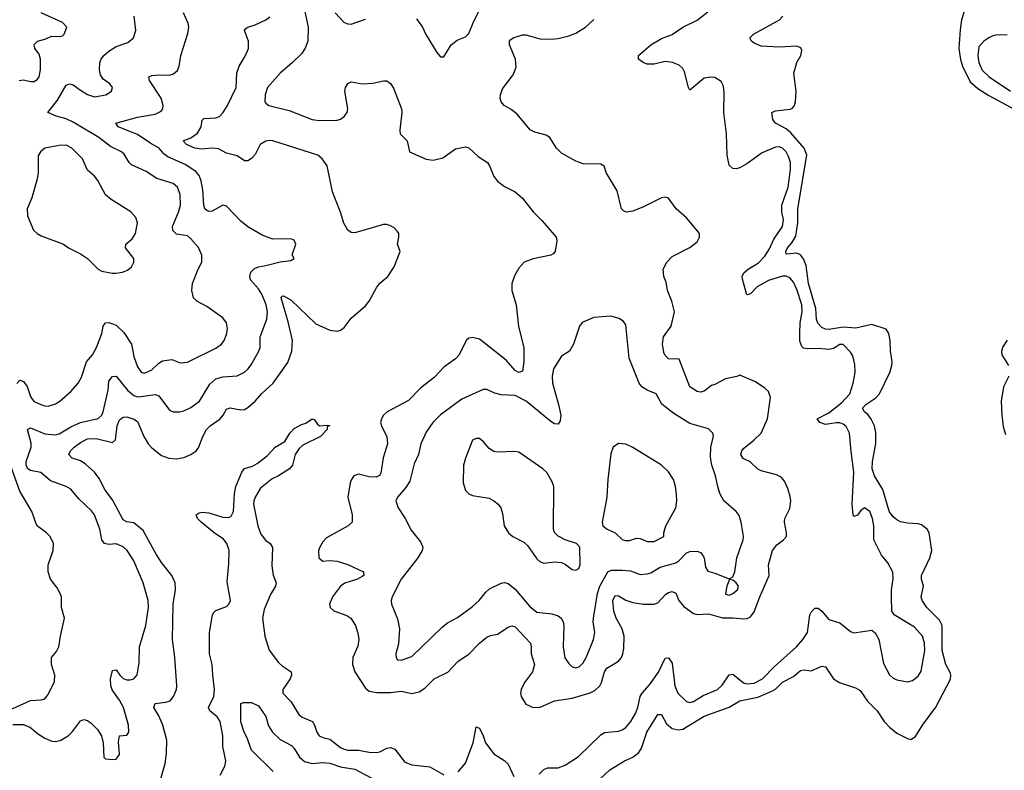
# Model space of a CAD drawing. Header units: inches. Extents: x 1682530 to 1839546, y 640742 to 791647.
# Tile 871 of 923: x 1802029 to 1807554, y 751276 to 755491. Entities that reach past the tile are written whole.
import ezdxf

# ---------------------------------------------------------------- set-up
doc = ezdxf.new("R2010")
doc.units = ezdxf.units.IN
doc.header["$MEASUREMENT"] = 0
doc.layers.add('B8705', color=7, linetype='Continuous')

msp = doc.modelspace()

# ---------------------------------------------------------------- linework, layer by layer
at = {"layer": 'B8705', "color": 5}
for points, elevation in [([(1807572.8, 755827.2), (1807506.5, 755790), (1807474.5, 755765.5), (1807381.9, 755658.1), (1807359.1, 755620.9), (1807341, 755579), (1807314.3, 755490), (1807305.4, 755434.6), (1807299.1, 755330), (1807307.8, 755267.8), (1807319.1, 755230), (1807362.7, 755142.7), (1807405.4, 755105.4), (1807466.1, 755066.1), (1807660.8, 754960.8)], 560), ([(1803621.1, 755570), (1803648, 755450), (1803646, 755370), (1803630.5, 755330.5), (1803610, 755299.6), (1803560.9, 755250), (1803490.2, 755190), (1803419, 755110), (1803405.8, 755070), (1803405.3, 755030), (1803410, 755022.4), (1803427.7, 755010), (1803540.6, 754980.6), (1803670, 754930.2), (1803710, 754925.5), (1803810, 754926.3), (1803830, 754933.1), (1803850, 754947.2), (1803866.9, 754970), (1803871, 754990), (1803853.7, 755090), (1803857.4, 755110), (1803870, 755132.4), (1803890, 755141.3), (1803950, 755131.8), (1804010, 755134.6), (1804070, 755148.5), (1804090, 755148.2), (1804110, 755133.4), (1804127, 755107), (1804171.7, 754990), (1804174.3, 754970), (1804162.3, 754870), (1804164.2, 754850), (1804203.6, 754810), (1804215.6, 754750), (1804310, 754708.4), (1804350, 754702.4), (1804403.9, 754716.1), (1804474.2, 754765.8), (1804530, 754777.3), (1804550, 754771.7), (1804602.6, 754722.6), (1804653.4, 754690), (1804667.3, 754667.3), (1804690, 754610.5), (1804710, 754583.8), (1804750, 754554), (1804810, 754524.9), (1804850, 754488.4), (1804910, 754412.7), (1804961.5, 754361.5), (1805039.3, 754270), (1805043.1, 754250), (1805034.4, 754190), (1805023.2, 754176.8), (1805010, 754169), (1804910, 754147.7), (1804860.5, 754130), (1804830, 754095.1), (1804806.3, 754053.7), (1804790.3, 754010), (1804791.5, 753970), (1804814.9, 753890), (1804827.6, 753767.6), (1804858.7, 753650), (1804858.4, 753570), (1804850, 753517.2), (1804830.2, 753509.8), (1804810, 753521), (1804759.3, 753579.3), (1804610, 753696.8), (1804570, 753706), (1804550, 753702), (1804534.6, 753690), (1804494.9, 753610), (1804473.9, 753586.1), (1804410, 753540.4), (1804356.7, 753483.3), (1804277.8, 753422.2), (1804210, 753352.9), (1804090.4, 753290), (1804070.3, 753270), (1804058.9, 753250), (1804054.6, 753230), (1804058.9, 753210), (1804088.7, 753148.7), (1804093.8, 753110), (1804069.6, 753030.4), (1804055, 752945), (1804047.5, 752932.5), (1804030, 752923.2), (1803990, 752924.2), (1803930, 752938.7), (1803904.9, 752930), (1803890.3, 752910), (1803884.4, 752890), (1803870.3, 752810), (1803895.5, 752710), (1803894.9, 752670), (1803872.7, 752650), (1803750, 752582), (1803730, 752559.6), (1803713.8, 752530), (1803706.2, 752510), (1803708.1, 752470), (1803730, 752450.3), (1803770, 752454.2), (1803810, 752450.2), (1803870, 752431.6), (1803958, 752390), (1803959.5, 752370), (1803950, 752363.9), (1803924.9, 752350), (1803853.4, 752326.6), (1803830, 752310.8), (1803784.4, 752250), (1803767.4, 752210), (1803770.4, 752190), (1803792.3, 752172.3), (1803865.4, 752145.4), (1803887.4, 752130), (1803913.4, 752090), (1803927, 752047), (1803932.7, 752010), (1803925.8, 751974.2), (1803897.8, 751910), (1803896.9, 751870), (1803910.3, 751830), (1803970, 751737.1), (1803990, 751721.1), (1804033.1, 751713.1), (1804110, 751713.9), (1804170, 751720.4), (1804230, 751707.7), (1804270, 751716.2), (1804302, 751738), (1804355.1, 751790), (1804431.9, 751828.1), (1804489.9, 751890.1), (1804550, 751929.1), (1804610, 751991.1), (1804650, 752024.9), (1804670, 752034.3), (1804710, 752040.9), (1804770, 752080.8), (1804790, 752086.9), (1804810, 752082.8), (1804895.6, 751990), (1804899.8, 751970), (1804898.3, 751930), (1804918.6, 751870), (1804906, 751830), (1804861.6, 751770), (1804842.5, 751730), (1804839.3, 751710), (1804843.2, 751690), (1804870, 751648.1), (1804910, 751629.3), (1804950, 751631.1), (1805030, 751666.4), (1805130, 751681.3), (1805230, 751710.8), (1805256.1, 751723.9), (1805284.2, 751750), (1805294.5, 751770), (1805310.4, 751829.6), (1805324.2, 751850), (1805388.3, 751890), (1805405.3, 751910), (1805414.2, 751930), (1805419.5, 751960.5), (1805421.7, 752030), (1805409.3, 752070), (1805375.3, 752130), (1805363.1, 752170), (1805357.1, 752230), (1805370, 752257.1), (1805390, 752255.6), (1805430, 752232.1), (1805470, 752219.3), (1805529.8, 752210.2), (1805590, 752209.2), (1805610, 752216.9), (1805654.7, 752265.3), (1805670, 752275.2), (1805690, 752280.2), (1805710, 752270.3), (1805727.3, 752230), (1805755.4, 752195.4), (1805810, 752157.4), (1805830, 752150.7), (1805894.1, 752154.1), (1805971.8, 752131.8), (1806032.8, 752132.8), (1806092.4, 752127.6), (1806110.7, 752129.3), (1806130, 752138), (1806150, 752166), (1806181.2, 752250), (1806234.2, 752370), (1806231.1, 752430), (1806253.2, 752510), (1806277.2, 752542.8), (1806314, 752570), (1806330.9, 752590), (1806331.7, 752610), (1806320.3, 752670), (1806321.7, 752690), (1806350, 752746.8), (1806355.1, 752790), (1806353.1, 752813.1), (1806339.3, 752859.3), (1806319.7, 752899.7), (1806301.7, 752921.7), (1806275.2, 752935.2), (1806190, 752957.2), (1806170, 752966.4), (1806128.6, 753008.6), (1806087.9, 753027.9), (1806076.2, 753050), (1806080.2, 753070), (1806090, 753082.8), (1806148.3, 753130), (1806188.6, 753170), (1806225, 753250), (1806242.8, 753370), (1806230, 753403.6), (1806210, 753423), (1806158, 753458), (1806070, 753495.1), (1806052.8, 753487.2), (1805990, 753474), (1805930, 753442.3), (1805910, 753436.4), (1805870, 753405.8), (1805850, 753398.8), (1805830, 753402.8), (1805788.7, 753430), (1805730, 753584.5), (1805670, 753587.4), (1805650, 753605.1), (1805643, 753623), (1805636.7, 753670), (1805642.3, 753710), (1805684.9, 753770), (1805702.5, 753850), (1805687.7, 753910), (1805664.2, 753970), (1805656.6, 754016.6), (1805643, 754050), (1805638.9, 754090), (1805659.7, 754130), (1805690, 754161.7), (1805788.9, 754211.1), (1805830, 754244.6), (1805843.8, 754270), (1805843.8, 754290), (1805838.1, 754298.1), (1805770, 754378.2), (1805712, 754430), (1805669.7, 754489.8), (1805650, 754494), (1805630, 754490.9), (1805530, 754439.8), (1805470, 754416.1), (1805431.2, 754411.2), (1805417.4, 754417.4), (1805406.6, 754430), (1805380.8, 754530), (1805321.6, 754630), (1805309.4, 754669.4), (1805290, 754679.3), (1805190, 754682.4), (1805150, 754697.6), (1805070, 754741.6), (1805040.9, 754770), (1805004, 754830), (1804982.9, 754842.9), (1804918.9, 754858.9), (1804892.8, 754872.8), (1804820.3, 754960.3), (1804786.9, 754986.9), (1804747.8, 755010), (1804731.3, 755030), (1804726, 755050), (1804726.3, 755070), (1804737.5, 755102.5), (1804798.1, 755181.9), (1804815.3, 755224.7), (1804810.7, 755270), (1804777.2, 755350), (1804776.9, 755370), (1804782.6, 755377.4), (1804798, 755390), (1804850, 755405.6), (1804870, 755406.5), (1804950, 755384.2), (1805010, 755381.2), (1805050, 755385.2), (1805110, 755399.7), (1805150, 755415.5), (1805204.7, 755450), (1805250, 755492.4)], 620), ([(1801990, 751533.1), (1802050, 751533.8), (1802090, 751516.3), (1802130, 751482.2), (1802170, 751457.1), (1802210, 751439.3), (1802230, 751437.8), (1802256.2, 751443.8), (1802301.1, 751470), (1802325.9, 751494.1), (1802370, 751554), (1802390, 751562.4), (1802410, 751556.4), (1802430, 751541.6), (1802465.4, 751505.4), (1802488.2, 751470), (1802498.4, 751430), (1802501, 751350), (1802510, 751341), (1802550, 751336.3), (1802570, 751339.1), (1802590, 751366), (1802584, 751436), (1802589.3, 751470), (1802630, 751473.4), (1802641.6, 751490), (1802639.2, 751530), (1802611.7, 751630), (1802590, 751669.6), (1802548.5, 751728.5), (1802541.2, 751750), (1802539.3, 751790), (1802550, 751837.3), (1802560.7, 751839.3), (1802570, 751840.5), (1802590.3, 751810), (1802610, 751791.4), (1802630, 751784.3), (1802650, 751784.1), (1802669.4, 751790), (1802687.6, 751812.4), (1802700.6, 751879.4), (1802702.2, 751970), (1802737.6, 752090), (1802752.4, 752190), (1802749.8, 752230), (1802721.4, 752330), (1802670, 752453.3), (1802633.3, 752510), (1802610, 752530.8), (1802570, 752548.5), (1802530, 752544.7), (1802505.6, 752550), (1802490.8, 752570.8), (1802478.4, 752630), (1802448.9, 752710), (1802432.9, 752732.9), (1802361.1, 752801.1), (1802315.8, 752855.8), (1802290, 752869.7), (1802201.4, 752901.4), (1802148.2, 752948.2), (1802090, 752959.6), (1802075, 752970), (1802064.8, 752990), (1802065.6, 753010), (1802094.3, 753090), (1802093.2, 753113.2), (1802073.3, 753190), (1802090, 753200.2), (1802170, 753165.7), (1802230, 753160.6), (1802250, 753165.5), (1802315.6, 753204.4), (1802370, 753228.7), (1802470, 753251.3), (1802489.9, 753270.1), (1802498.1, 753290), (1802526.6, 753410), (1802530, 753460.7), (1802550, 753487.4), (1802570, 753488.8), (1802634.8, 753410), (1802670, 753380.1), (1802690, 753374.3), (1802710, 753374.5), (1802790, 753386.2), (1802810, 753378.2), (1802870, 753298.4), (1802890, 753288.7), (1802928.7, 753288.7), (1802950, 753294), (1802990, 753314.4), (1803037.4, 753350), (1803095.7, 753444.3), (1803130, 753474.2), (1803170, 753485.8), (1803250, 753491.4), (1803290, 753511.5), (1803310, 753528.9), (1803327.2, 753552.8), (1803371.7, 753630), (1803377.7, 753650), (1803379.5, 753710), (1803416.2, 753810), (1803419.9, 753850), (1803412.3, 753890), (1803388.6, 753950), (1803370, 753979.5), (1803323.7, 754030), (1803320.2, 754050), (1803326.4, 754073.6), (1803346.4, 754093.6), (1803370, 754103.9), (1803409.8, 754110.2), (1803490, 754132.2), (1803550, 754138.8), (1803568.7, 754150), (1803557.2, 754170), (1803578, 754230), (1803570, 754252.7), (1803550, 754260.9), (1803450, 754259.5), (1803390, 754280.5), (1803310, 754328.7), (1803270, 754358.9), (1803190, 754444.4), (1803170, 754449.8), (1803110, 754416.4), (1803090, 754413.7), (1803079.6, 754419.6), (1803068.6, 754428.6), (1803061.8, 754450), (1803056.6, 754536.6), (1803047.2, 754587.2), (1803035.8, 754615.8), (1803018.3, 754638.3), (1802957.9, 754677.9), (1802861.3, 754721.3), (1802838.8, 754738.8), (1802810, 754771.4), (1802770, 754791.5), (1802690, 754846.1), (1802581.6, 754890), (1802569.6, 754910), (1802690, 754943.9), (1802790, 754960.5), (1802822.9, 754977.1), (1802832, 754990), (1802833.6, 755010), (1802824, 755050), (1802758, 755150), (1802754, 755170), (1802770, 755178.5), (1802810, 755182.4), (1802870, 755179.5), (1802892.3, 755187.7), (1802914, 755206), (1802924.2, 755230), (1802932.6, 755290), (1802972.9, 755412.9), (1802978.5, 755450), (1802974.2, 755470), (1802948.1, 755530)], 640), ([(1802012.6, 753447.4), (1802030, 753467.6), (1802050, 753459.6), (1802071.7, 753431.7), (1802090, 753375.5), (1802100, 753360), (1802110, 753348.1), (1802147.7, 753330), (1802170, 753322.2), (1802190, 753321.6), (1802230, 753334), (1802255.4, 753350), (1802317.1, 753402.9), (1802357.4, 753450), (1802375.3, 753484.7), (1802403.8, 753570), (1802438, 753610), (1802460.7, 753650), (1802489.7, 753729.7), (1802498.5, 753770), (1802511.1, 753788.9), (1802530, 753790.2), (1802570, 753776.5), (1802613.8, 753733.8), (1802656.3, 753670), (1802670, 753600.7), (1802690, 753541.6), (1802710, 753511.8), (1802730, 753506.5), (1802770, 753524.2), (1802810, 753562.8), (1802830, 753575), (1802882.9, 753582.9), (1802930, 753564.4), (1802970, 753567.6), (1803130, 753647.2), (1803161.7, 753670), (1803177.2, 753690), (1803190, 753722.8), (1803194.7, 753754.8), (1803189.7, 753789.7), (1803170, 753816.2), (1803080, 753880.1), (1803022.9, 753910), (1803004.4, 753930), (1802994.7, 753970), (1802999.2, 754010), (1803029.8, 754090.2), (1803051.8, 754130), (1803051.9, 754168.1), (1803032.5, 754212.5), (1802990, 754261.3), (1802970, 754277.4), (1802910, 754286.6), (1802887.9, 754308), (1802887.1, 754330), (1802921, 754410), (1802931.2, 754450), (1802930.5, 754510), (1802915.2, 754550), (1802890, 754570.5), (1802799.2, 754599.3), (1802739.2, 754639.2), (1802656.5, 754676.5), (1802642.7, 754690), (1802615.8, 754735.8), (1802600.5, 754750), (1802538.4, 754778.4), (1802473.6, 754830), (1802330, 754915.3), (1802290, 754934.2), (1802233.3, 754950), (1802188, 754970), (1802241.3, 755038.7), (1802290, 755123.1), (1802308.2, 755131.8), (1802330, 755125.8), (1802370, 755094.7), (1802410, 755071.3), (1802450, 755058.2), (1802513.2, 755070), (1802543.7, 755090), (1802549.4, 755110), (1802534.5, 755130), (1802498, 755158), (1802482.4, 755182.4), (1802476.4, 755210), (1802479.8, 755250), (1802487.1, 755270), (1802501.8, 755290), (1802530, 755314.5), (1802570, 755340.2), (1802636.6, 755363.4), (1802667.6, 755390), (1802681.1, 755430), (1802672.2, 755510)], 660), ([(1802026.6, 755150), (1802050, 755152.6), (1802090, 755143.6), (1802110, 755144.2), (1802130, 755158), (1802138.7, 755170), (1802146, 755210), (1802146, 755270), (1802138, 755298), (1802114, 755330), (1802110, 755351), (1802130, 755370.8), (1802170, 755381), (1802210, 755398), (1802250, 755396), (1802270, 755401), (1802279, 755410), (1802294, 755450), (1802270, 755475.3), (1802149, 755530)], 680), ([(1803800.3, 755530), (1803850, 755475.8), (1803870, 755467), (1803890, 755465.7), (1803970, 755494.3)], 640), ([(1804255.6, 755495.6), (1804288.7, 755450), (1804308.3, 755408.3), (1804370, 755307.3), (1804390, 755282.8), (1804410, 755282.8), (1804450, 755350.7), (1804483.9, 755376.1), (1804530, 755394), (1804550, 755414), (1804576.8, 755483.2), (1804611.1, 755548.9)], 640), ([(1804944.5, 751255.5), (1804970, 751281.3), (1804990, 751289.4), (1805050, 751290.9), (1805090, 751305.3), (1805165.2, 751354.8), (1805290, 751475.4), (1805310, 751488.6), (1805390, 751496.3), (1805410, 751503.2), (1805430, 751517.2), (1805458.3, 751550), (1805484.1, 751595.9), (1805497.1, 751630), (1805511.1, 751690), (1805521.5, 751710), (1805563, 751757), (1805613.4, 751826.6), (1805650, 751905.3), (1805670, 751907.4), (1805690, 751878), (1805705.4, 751750), (1805721.7, 751710), (1805770, 751663.1), (1805790, 751656.4), (1805810, 751662), (1805863.6, 751696.4), (1805944, 751730), (1805970, 751754.3), (1806010, 751812.3), (1806030, 751815.5), (1806090, 751767.7), (1806110, 751762.1), (1806150, 751765.8), (1806196.8, 751790), (1806261.9, 751858.1), (1806388.3, 751970), (1806422.5, 752010), (1806449, 752050), (1806462.3, 752150), (1806470, 752165.3), (1806490, 752186), (1806510, 752186), (1806530, 752170.3), (1806570, 752122.6), (1806630, 752104.4), (1806690, 752055.5), (1806710, 752048.2), (1806810, 752063.8), (1806830, 752048.2), (1806850.2, 752010.2), (1806875.7, 751875.7), (1806910, 751812.7), (1806930, 751794.6), (1806950, 751784.4), (1807010, 751773.8), (1807038.6, 751781.4), (1807070, 751805.3), (1807086.3, 751833.7), (1807108.2, 751950), (1807105, 751990), (1807094.1, 752030), (1807050, 752079.8), (1806936.2, 752150), (1806923.5, 752170), (1806920.3, 752250), (1806921.2, 752290), (1806930.8, 752350.8), (1806928.1, 752388.1), (1806900.5, 752440.5), (1806864.5, 752484.5), (1806822.3, 752570), (1806821.4, 752650), (1806813.6, 752690), (1806798.4, 752730), (1806770, 752749.8), (1806747.1, 752732.9), (1806730, 752708.5), (1806710, 752702.4), (1806705.6, 752710), (1806699.6, 752770), (1806709, 752950), (1806693.6, 753066.4), (1806685.8, 753170), (1806666.5, 753206.5), (1806650, 753220.2), (1806630, 753227.2), (1806610, 753226.9), (1806550, 753217.9), (1806518.2, 753230), (1806504.5, 753250), (1806570, 753284.1), (1806639.7, 753340.3), (1806687.3, 753390), (1806705.8, 753450), (1806717, 753510), (1806714.9, 753554.9), (1806703.3, 753603.3), (1806690, 753624.7), (1806650, 753667.3), (1806630, 753667.8), (1806594.7, 753645.3), (1806570, 753639.5), (1806510, 753644.4), (1806450, 753642.1), (1806427.5, 753647.6), (1806416.9, 753656.9), (1806406.6, 753686.6), (1806405.6, 753730), (1806408.8, 753788.8), (1806418.7, 753850), (1806416.9, 753890), (1806390, 753976.8), (1806370, 754016.4), (1806350, 754042), (1806330, 754051.6), (1806310, 754051.4), (1806230, 754026.6), (1806168, 753991.9), (1806130, 753951.2), (1806110, 753947), (1806085.7, 754034.3), (1806082, 754050), (1806092.8, 754070), (1806116.5, 754090), (1806174.6, 754125.4), (1806210, 754163.5), (1806235.6, 754204.4), (1806261.3, 754258.7), (1806308.7, 754330), (1806315.6, 754370), (1806305, 754410), (1806304.9, 754450), (1806341.5, 754550), (1806354.7, 754650), (1806354.3, 754690), (1806343.5, 754723.5), (1806329.1, 754749.1), (1806310, 754769.1), (1806290, 754776.6), (1806270, 754775.9), (1806195.7, 754744.3), (1806110, 754682.2), (1806070, 754658.9), (1806050, 754652.9), (1806030, 754655.1), (1806010, 754675.1), (1805999.6, 754730), (1805994.7, 754850), (1805980.2, 754970), (1805982.2, 755082.2), (1805977.6, 755117.6), (1805964.7, 755144.7), (1805930, 755165.6), (1805907.8, 755167.8), (1805870, 755162), (1805790, 755095.1), (1805782, 755110), (1805758.5, 755198.5), (1805750, 755216.4), (1805730, 755235.9), (1805692.3, 755250), (1805650, 755255.4), (1805590, 755242), (1805550, 755241.4), (1805527.1, 755250), (1805500.4, 755270), (1805500.8, 755290), (1805570, 755349.3), (1805630, 755385.2), (1805690, 755408.1), (1805750.6, 755449.4), (1805830, 755489.1), (1805890, 755535.5)], 580), ([(1805288.9, 751231.1), (1805340.3, 751279.7), (1805422, 751330), (1805470, 751351.1), (1805503.3, 751376.7), (1805519, 751401), (1805548.8, 751490), (1805610, 751590.3), (1805630, 751590.3), (1805658.1, 751538.1), (1805690, 751511), (1805723.1, 751503.1), (1805750, 751507.3), (1805870, 751580.5), (1806010, 751630.1), (1806070, 751667.4), (1806170, 751687.6), (1806250, 751720.5), (1806270, 751731.6), (1806310, 751771.9), (1806370, 751803.2), (1806410, 751836.6), (1806430, 751840.9), (1806470, 751834.5), (1806530, 751862), (1806550, 751858), (1806594.6, 751790), (1806628.8, 751770), (1806719.1, 751739.1), (1806744.9, 751724.9), (1806785.4, 751665.4), (1806840.2, 751610), (1806879.7, 751550), (1806910, 751518), (1806950, 751485.4), (1807010, 751455.6), (1807030, 751450.3), (1807054.6, 751465.4), (1807094.5, 751530), (1807170, 751630.3), (1807252.1, 751787.9), (1807254.5, 751810), (1807250, 751825.4), (1807224.9, 751870), (1807204.4, 751950), (1807204.9, 752090), (1807190, 752119.1), (1807118.4, 752190), (1807092.5, 752230), (1807086.7, 752250), (1807099.9, 752310), (1807089.1, 752350), (1807089.2, 752370), (1807135.6, 752470), (1807146.7, 752510), (1807131.3, 752610), (1807121.2, 752630), (1807090, 752655), (1807070, 752661), (1807010, 752664.5), (1806972, 752672), (1806950, 752682.8), (1806930, 752700.3), (1806910, 752728.5), (1806901.7, 752750), (1806872.8, 752852.8), (1806826.3, 752930), (1806812.4, 752970), (1806813.7, 753010), (1806833, 753110), (1806832.7, 753172.7), (1806824.6, 753210), (1806807.3, 753247.3), (1806790, 753272.6), (1806769.6, 753290), (1806757.7, 753310), (1806776, 753330), (1806833, 753367), (1806853.6, 753390), (1806911.2, 753510), (1806923, 753550), (1806924.2, 753570), (1806915.6, 753630), (1806914, 753690), (1806905.1, 753730), (1806890, 753753.3), (1806810, 753778.7), (1806721.2, 753758.8), (1806650, 753763.7), (1806570, 753750.7), (1806550, 753752.9), (1806530, 753763.1), (1806508, 753788), (1806499.9, 753810), (1806496.3, 753870), (1806455.9, 754010), (1806441.1, 754110), (1806427.9, 754147.9), (1806410, 754170.9), (1806390, 754180.7), (1806330, 754175.3), (1806327.7, 754190), (1806336.9, 754210), (1806362, 754238), (1806384.5, 754275.5), (1806395.2, 754350), (1806395.8, 754430), (1806445.2, 754730), (1806429.9, 754770), (1806356.4, 754856.4), (1806330, 754878.7), (1806269.5, 754910), (1806254.5, 754930), (1806249.2, 754970), (1806270, 754979.3), (1806351.3, 754988.7), (1806364.8, 754995.2), (1806376, 755010), (1806382.9, 755030), (1806385.1, 755090), (1806372.7, 755190), (1806389.3, 755250), (1806412.7, 755290), (1806418, 755318), (1806412.5, 755332.5), (1806390, 755342.7), (1806290, 755337.4), (1806190, 755342.6), (1806150, 755358.7), (1806136.2, 755370), (1806125.2, 755390), (1806146.6, 755410), (1806292, 755490), (1806311.8, 755510)], 560), ([(1802815.4, 751210), (1802845.6, 751314.4), (1802853.4, 751373.4), (1802854.9, 751445.1), (1802832.7, 751530), (1802810, 751582), (1802781.5, 751630), (1802789.2, 751650.8), (1802850, 751658.6), (1802872.9, 751667.1), (1802892.9, 751690), (1802909, 751730), (1802911.1, 751751.1), (1802899.5, 751910), (1802887.4, 752010), (1802890.5, 752209.5), (1802904.1, 752290), (1802901.1, 752330), (1802883.8, 752370), (1802824.1, 752444.1), (1802794.4, 752490), (1802722.1, 752622.1), (1802670, 752666.6), (1802630, 752672.5), (1802610, 752682.6), (1802550, 752794.2), (1802509.5, 752849.5), (1802474.7, 752914.7), (1802449.9, 752950), (1802397.5, 752997.5), (1802370, 753014.8), (1802324.2, 753030), (1802305.8, 753050), (1802315.2, 753070), (1802334.1, 753090), (1802370, 753117.1), (1802410, 753138.5), (1802459.2, 753139.2), (1802550, 753116.5), (1802567.2, 753132.8), (1802577.1, 753210), (1802590, 753245.2), (1802610, 753259.7), (1802630, 753260.7), (1802670, 753248.1), (1802690, 753234.9), (1802726.8, 753150), (1802750, 753110.4), (1802770, 753086.7), (1802824.1, 753044.1), (1802866, 753030), (1802910, 753025.2), (1802950, 753033), (1802990, 753050.2), (1803019.1, 753070), (1803032.9, 753087.1), (1803056.2, 753150), (1803077.8, 753190), (1803097.2, 753210), (1803154.3, 753250), (1803171.3, 753270), (1803190, 753304.9), (1803210, 753312.6), (1803270, 753299.7), (1803290, 753302.7), (1803310, 753312.9), (1803350, 753349.2), (1803387.3, 753392.7), (1803451.6, 753450), (1803532.9, 753567.1), (1803556, 753630), (1803559.1, 753690), (1803535.3, 753795.3), (1803496.9, 753930), (1803501, 753939), (1803510, 753941.5), (1803550, 753917.3), (1803690, 753782.7), (1803770, 753747.2), (1803810, 753741.5), (1803830, 753747.6), (1803850, 753762.3), (1803890, 753815.3), (1803970, 753884), (1803990, 753910.3), (1804032.8, 753990), (1804050, 754011.2), (1804094.3, 754050), (1804130, 754104), (1804164, 754190), (1804149.7, 754230), (1804156.9, 754270), (1804156.9, 754290), (1804150, 754302), (1804130, 754321.6), (1804110, 754333), (1804090, 754340.5), (1804070, 754341.1), (1803910, 754293.6), (1803890, 754296.2), (1803870, 754309.3), (1803848.2, 754348.2), (1803829.6, 754409.6), (1803784.7, 754524.7), (1803754.2, 754670), (1803727.1, 754710), (1803702.2, 754730), (1803450, 754810.5), (1803430, 754812.3), (1803410, 754809), (1803379.1, 754790), (1803350, 754734), (1803330, 754711.8), (1803310, 754699.5), (1803290, 754699.5), (1803250, 754727.3), (1803190, 754742), (1803145.1, 754765.1), (1803110, 754769.8), (1803050, 754764.6), (1803012.3, 754770), (1802965.6, 754790), (1802947, 754810), (1802990, 754827), (1803026.7, 754853.3), (1803046.9, 754890), (1803052.9, 754927.1), (1803063.1, 754936.9), (1803130, 754940.7), (1803150, 754948), (1803170, 754968.5), (1803194.3, 755005.7), (1803243.4, 755110), (1803248.5, 755191.5), (1803260.3, 755230), (1803294.2, 755285.8), (1803312.2, 755330), (1803313.2, 755370), (1803291.3, 755430), (1803297.7, 755442.3), (1803309.2, 755450), (1803350, 755462), (1803410, 755490.2), (1803432.5, 755507.5)], 620), ([(1807570, 755405.1), (1807514.6, 755405.4), (1807490, 755400.7), (1807466, 755390), (1807438, 755370), (1807410, 755338), (1807404.9, 755290), (1807410.4, 755250), (1807430, 755207.2), (1807468.8, 755170), (1807588.8, 755090)], 580), ([(1807570, 753692.1), (1807545.6, 753654.4), (1807537.7, 753630), (1807539, 753610), (1807577.8, 753550)], 560), ([(1807578.2, 753490), (1807550.1, 753430), (1807535.5, 753350), (1807539.1, 753270), (1807547.7, 753207.7), (1807561.2, 753161.2)], 560), ([(1803153.5, 751250), (1803180.3, 751299.7), (1803186.3, 751330), (1803169.8, 751410), (1803168.2, 751470), (1803153.4, 751550), (1803137.3, 751577.3), (1803095.8, 751610), (1803089.2, 751630), (1803118, 751690), (1803123.1, 751730), (1803112.2, 751810), (1803109.5, 751870), (1803095.1, 751930), (1803094, 752050), (1803111, 752149), (1803118.2, 752161.8), (1803130, 752174.4), (1803190, 752196.5), (1803203.5, 752210), (1803212.6, 752230), (1803193.8, 752333.8), (1803202.9, 752437.2), (1803204.1, 752510), (1803191.1, 752550), (1803173.7, 752573.7), (1803120.3, 752610), (1803047, 752670), (1803027.3, 752690), (1803019.3, 752710), (1803037.2, 752722.8), (1803053.3, 752726.7), (1803090, 752722.2), (1803170, 752697.5), (1803203.3, 752696.7), (1803216.8, 752703.2), (1803229.8, 752730.2), (1803234.5, 752830), (1803241.6, 752870), (1803276, 752950), (1803290, 752971.6), (1803335.4, 752984.6), (1803361.1, 752998.9), (1803417.6, 753042.4), (1803463.5, 753090), (1803516.5, 753123.5), (1803545.3, 753170), (1803570, 753195.4), (1803610, 753217.6), (1803634.7, 753225.3), (1803670, 753250.7), (1803683.6, 753243.6), (1803699.6, 753219.6), (1803711.3, 753211.3), (1803755.3, 753215.3), (1803770, 753212), (1803755.3, 753204.7), (1803754.4, 753190), (1803717.1, 753150), (1803618.6, 753101.4), (1803597.2, 753082.8), (1803575.4, 753050), (1803560.9, 752990), (1803543.7, 752970), (1803481.3, 752930), (1803446.2, 752913.8), (1803380.2, 752859.8), (1803350.1, 752809.9), (1803342.5, 752790), (1803341.4, 752770), (1803366.3, 752650), (1803383.2, 752603.2), (1803410, 752566), (1803434.6, 752550), (1803447.8, 752527.8), (1803444.6, 752424.6), (1803452, 752372), (1803468.2, 752330), (1803465.4, 752310), (1803437.1, 752262.9), (1803400.8, 752179.2), (1803391.6, 752130), (1803403.9, 752030), (1803430, 751950.3), (1803481.8, 751881.8), (1803502.6, 751862.6), (1803552.8, 751830), (1803554.7, 751810), (1803547.3, 751790), (1803505.3, 751730), (1803504.9, 751710), (1803550, 751662.6), (1803594.9, 751590), (1803615, 751575), (1803671.8, 751550), (1803684.1, 751530), (1803696.3, 751490), (1803709.5, 751469.5), (1803730, 751459.8), (1803770, 751451.3), (1803830, 751405), (1803850, 751394.5), (1803870, 751389.6), (1803929.5, 751389.5), (1803990, 751377.8), (1804030, 751376), (1804050, 751379.7), (1804090, 751401.5), (1804110, 751405.4), (1804134.4, 751394.4), (1804190, 751321.7), (1804230, 751307.4), (1804330, 751296.5), (1804410, 751250.3)], 580), ([(1801910, 751587.1), (1802090, 751668.6), (1802150, 751671.8), (1802170, 751678.4), (1802190, 751702), (1802224.6, 751775.4), (1802227.2, 751810), (1802208, 751870), (1802208.2, 751910), (1802236.6, 751943.4), (1802249.6, 751970), (1802258.3, 752030), (1802281.3, 752130), (1802264.2, 752190), (1802263.7, 752250), (1802257, 752270), (1802240.1, 752300.1), (1802202, 752350), (1802189.5, 752390.5), (1802189.5, 752430), (1802218, 752510), (1802218.7, 752550), (1802199.6, 752590), (1802180.7, 752610), (1802130, 752647.6), (1802121.1, 752661.1), (1802096.8, 752730), (1802030, 752844.2), (1801970.4, 753010)], 660), ([(1803450.9, 751270), (1803329.2, 751389.2), (1803303.2, 751463.2), (1803288.2, 751490), (1803270, 751549), (1803270, 751651.3), (1803283.2, 751656.8), (1803330, 751657.3), (1803370, 751638.8), (1803410, 751578.8), (1803425.8, 751525.8), (1803448.4, 751490), (1803490.1, 751450.1), (1803555, 751415), (1803570, 751399.5), (1803598.8, 751350), (1803626.6, 751326.6), (1803670, 751315.1), (1803730, 751319.8), (1803770, 751317), (1803830, 751296.8), (1803910, 751282.3), (1804030, 751218.8)], 560), ([(1804490, 751268), (1804530, 751317.3), (1804573.2, 751430), (1804590, 751520.5), (1804610, 751513.4), (1804630, 751470.4), (1804642.5, 751430), (1804690, 751368.3), (1804751.5, 751330), (1804770.6, 751310.6), (1804800.9, 751240.9)], 580)]:
    msp.add_lwpolyline(points, dxfattribs=dict(at, elevation=elevation))
for points, elevation in [([(1802290, 754786), (1802250, 754784.2), (1802170.5, 754769.5), (1802146, 754750), (1802133.7, 754726.3), (1802132.4, 754630), (1802124.9, 754590), (1802097.6, 754490), (1802070.4, 754430), (1802073, 754390), (1802107.7, 754310), (1802127.3, 754290), (1802150, 754277.6), (1802276, 754230), (1802302.8, 754210), (1802370, 754176.4), (1802409.3, 754149.3), (1802470, 754090.4), (1802490, 754079.5), (1802547.5, 754067.5), (1802570, 754068.7), (1802606.2, 754073.8), (1802634.5, 754085.5), (1802656.1, 754103.9), (1802669.5, 754130), (1802669.6, 754150), (1802622.9, 754210), (1802625.6, 754230), (1802659.9, 754260.1), (1802678.5, 754290), (1802689.7, 754350), (1802681, 754381), (1802652.4, 754412.4), (1802541.7, 754481.7), (1802510, 754508), (1802467.9, 754587.9), (1802450, 754611.6), (1802410, 754647), (1802381.3, 754710), (1802322, 754770)], 680), ([(1805345.6, 753825.6), (1805250, 753819.5), (1805184.7, 753790), (1805170.5, 753769.5), (1805136.3, 753670), (1805113.4, 753630), (1805070, 753602.7), (1805024.6, 753530), (1805016.9, 753490), (1805018, 753450), (1805053.2, 753330), (1805065.7, 753270), (1805061.7, 753238.3), (1805050, 753220.9), (1805030, 753221.6), (1805010, 753234.7), (1804870.9, 753350), (1804810, 753380.3), (1804730, 753384.7), (1804694.3, 753394.3), (1804650, 753414.3), (1804630, 753414), (1804510, 753360.8), (1804390, 753272.9), (1804347.9, 753230), (1804310, 753175.6), (1804279.5, 753110), (1804266.7, 753050), (1804242.2, 752997.8), (1804219.2, 752900.8), (1804195.8, 752864.3), (1804148.2, 752810), (1804139.3, 752790), (1804152.7, 752750), (1804192.2, 752690), (1804225.3, 752625.2), (1804278.9, 752558.9), (1804291.7, 752530), (1804287.8, 752510), (1804263.2, 752470), (1804170.2, 752350), (1804119.5, 752250), (1804114, 752230), (1804115.8, 752210), (1804150, 752126.8), (1804160.8, 752070), (1804154, 751986), (1804140.5, 751930), (1804140.7, 751910), (1804150, 751896), (1804170, 751894), (1804230, 751914.9), (1804399.2, 752080.8), (1804430, 752103.9), (1804486, 752134), (1804570, 752196.5), (1804606.6, 752230), (1804643.8, 752276.2), (1804665, 752295), (1804730, 752327.9), (1804750, 752330.3), (1804770, 752324.7), (1804810, 752293.2), (1804890, 752199), (1804930, 752163.6), (1805014.5, 752154.5), (1805050, 752144.2), (1805066.7, 752130), (1805078.3, 752110), (1805082, 752090), (1805078.8, 751970), (1805088.6, 751908.6), (1805110, 751875.5), (1805130, 751857.1), (1805150, 751852.2), (1805170, 751858.7), (1805190, 751880.3), (1805210, 751914.4), (1805248.7, 752010), (1805256.4, 752050), (1805247.4, 752110), (1805248.6, 752130), (1805270.5, 752270), (1805284.3, 752310), (1805330, 752390.2), (1805350, 752399.4), (1805410, 752399.8), (1805455.6, 752395.6), (1805510, 752376.2), (1805550, 752379.3), (1805570, 752385.8), (1805622.7, 752417.3), (1805710, 752440.6), (1805727.3, 752452.7), (1805770, 752497.3), (1805790, 752505.2), (1805830, 752507.4), (1805850, 752498.7), (1805863, 752483), (1805869.2, 752469.2), (1805876.7, 752416.7), (1805890, 752394), (1805930, 752384), (1806010, 752351), (1806030, 752362), (1806040.9, 752390), (1806052.6, 752470), (1806088, 752570), (1806089.6, 752590.4), (1806076.9, 752670), (1806066.3, 752706.3), (1806049.4, 752730), (1805979.5, 752790), (1805958.4, 752830), (1805945.6, 752870), (1805932.6, 752930), (1805913.3, 752990), (1805906, 753034), (1805907.2, 753092.8), (1805922.7, 753150), (1805919, 753170), (1805893.3, 753193.3), (1805790, 753224.2), (1805699.2, 753279.2), (1805631.4, 753331.4), (1805600.7, 753390), (1805550, 753410.8), (1805519.1, 753430), (1805505.1, 753450), (1805448.2, 753590), (1805430, 753778), (1805416.5, 753796.5), (1805392.9, 753812.9)], 640), ([(1804610, 753139.3), (1804590, 753139.3), (1804570.5, 753129.5), (1804530.2, 753029.8), (1804518.9, 752990), (1804517.6, 752890), (1804530, 752846.8), (1804548.7, 752828.7), (1804570, 752819.3), (1804664.2, 752804.2), (1804690.3, 752790.3), (1804714, 752770), (1804728, 752750), (1804738.3, 752718.3), (1804748.4, 752650), (1804772.4, 752610), (1804797.1, 752590), (1804858, 752558), (1804877.8, 752537.8), (1804930, 752463.8), (1804950, 752446.4), (1804970, 752439.5), (1805030, 752447.4), (1805070, 752443.1), (1805092.3, 752432.3), (1805130, 752403.6), (1805150, 752400.3), (1805167, 752410), (1805174.2, 752430), (1805171.5, 752530), (1805153.2, 752550), (1805089.8, 752569.8), (1805050, 752591.5), (1805030.9, 752610.9), (1805025.1, 752630), (1805025.4, 752870), (1805016.6, 752896.6), (1804987.8, 752947.8), (1804965.2, 752970), (1804830, 753062.9), (1804806, 753066), (1804710, 753062.3), (1804690, 753066.9), (1804663.3, 753083.3), (1804630, 753122.7)], 660), ([(1805388.5, 753111.5), (1805358.8, 753090), (1805346.2, 753053.8), (1805328.7, 752910), (1805324.4, 752810), (1805297.3, 752670), (1805301, 752650), (1805324.7, 752630), (1805370.4, 752610.3), (1805410, 752572.4), (1805425.9, 752565.9), (1805450, 752566.4), (1805490, 752580.2), (1805510, 752578.6), (1805550, 752562), (1805590, 752561.8), (1805644, 752590), (1805642.9, 752610), (1805655, 752650), (1805711.3, 752750), (1805716.4, 752790), (1805713.6, 752826.4), (1805708.3, 752870), (1805697.4, 752910), (1805670, 752952.7), (1805629.7, 752989.7), (1805470, 753089.6), (1805430, 753107)], 660), ([(1806012.7, 752347.3), (1805997.1, 752310), (1805989.2, 752269.2), (1805990, 752266), (1806010, 752259.3), (1806030, 752269.1), (1806056.4, 752290), (1806061.6, 752310), (1806050, 752329.3), (1806030, 752344)], 640)]:
    msp.add_lwpolyline(points, close=True, dxfattribs=dict(at, elevation=elevation))

doc.saveas('drawing.dxf')
